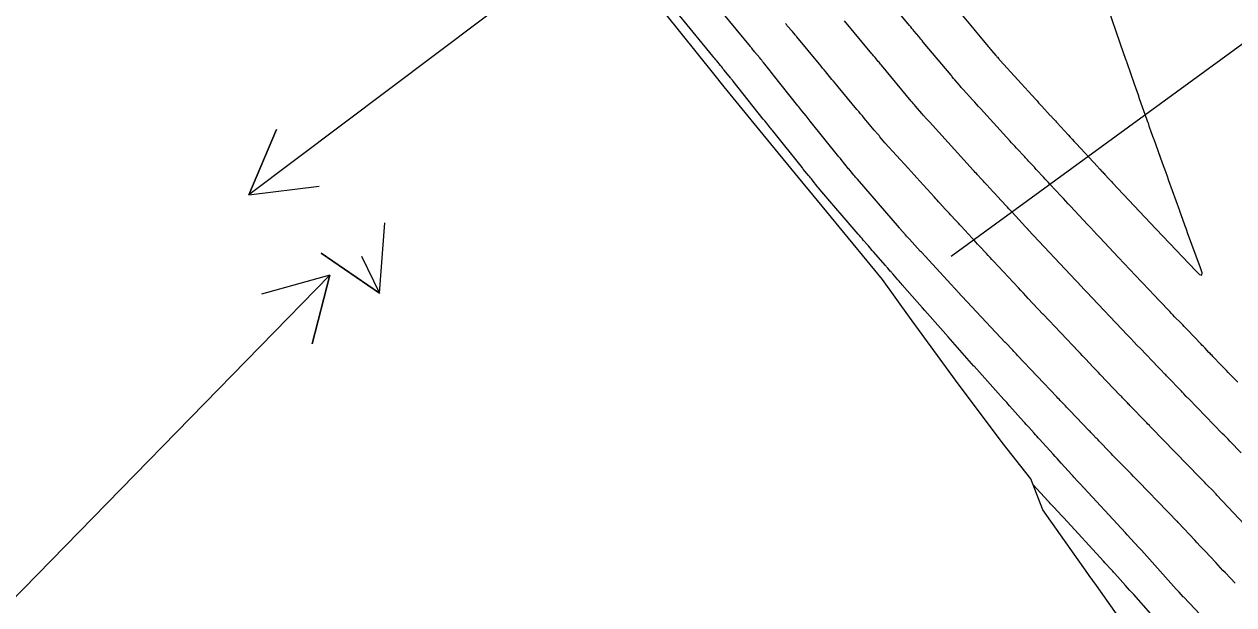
# Model space of a CAD drawing. Extents: x 954385 to 988206, y 1868364 to 1924553.
# Drawn here: x 955228.5 to 955331.1, y 1923389.4 to 1923438.6 of the extents above; entities that cross this region are included whole.
import ezdxf

# ---------------------------------------------------------------- set-up
doc = ezdxf.new("R2010")
doc.units = 0
for name, color, linetype in [('24', 7, 'Continuous'), ('26', 7, 'Continuous'), ('6', 7, 'Continuous'), ('7', 7, 'Continuous'), ('Default', 7, 'Continuous')]:
    doc.layers.add(name, color=color, linetype=linetype)

msp = doc.modelspace()

# ---------------------------------------------------------------- linework, layer by layer
at = {"layer": '24'}
msp.add_lwpolyline([(955322.57, 1923386.58), (955319.47, 1923391), (955318.85, 1923391.85), (955318.74, 1923392), (955314.92, 1923397.41), (955313.91, 1923400.04), (955311.48, 1923403.11), (955307.52, 1923408.41), (955307.51, 1923408.42), (955303.62, 1923413.74), (955301.31, 1923416.95), (955299.61, 1923419), (955295.4, 1923424.11), (955295.4, 1923424.12), (955294.58, 1923425.1), (955291.18, 1923429.23), (955287.89, 1923433.29), (955287.01, 1923434.39), (955282.84, 1923439.55)], dxfattribs=at)
at = {"layer": '26'}
for points in [[(955307.13, 1923418.93), (955405.85, 1923490.92), (955403.42, 1923485.43), (955405.85, 1923490.92), (955399.89, 1923490.28)], [(955307.13, 1923468.93), (955247.57, 1923424.13), (955249.92, 1923429.65), (955247.57, 1923424.13), (955253.53, 1923424.85)], [(955257.13, 1923418.93), (955258.64, 1923415.78), (955253.69, 1923419.17), (955258.64, 1923415.78), (955259.1, 1923421.76)], [(955207.13, 1923368.93), (955254.43, 1923417.31), (955252.94, 1923411.49), (955254.43, 1923417.31), (955248.65, 1923415.69)]]:
    msp.add_lwpolyline(points, dxfattribs=at)
at = {"layer": '6'}
for points in [[(955331.45, 1923408.24), (955330.65, 1923409.07), (955330.51, 1923409.22), (955330.36, 1923409.37), (955330.21, 1923409.52), (955330.06, 1923409.67), (955329.35, 1923410.41), (955329.27, 1923410.5), (955329.18, 1923410.59), (955329.1, 1923410.67), (955329.01, 1923410.76), (955328.68, 1923411.11), (955328.59, 1923411.2), (955328.51, 1923411.29), (955328.42, 1923411.37), (955328.34, 1923411.46), (955327.18, 1923412.67), (955327.05, 1923412.81), (955326.91, 1923412.95), (955326.78, 1923413.09), (955326.64, 1923413.23), (955326.1, 1923413.79), (955325.96, 1923413.93), (955325.83, 1923414.07), (955325.7, 1923414.22), (955325.56, 1923414.36), (955324.29, 1923415.7), (955324.03, 1923415.97), (955323.78, 1923416.24), (955323.52, 1923416.51), (955323.26, 1923416.78), (955321.33, 1923418.81), (955321.33, 1923418.82), (955321.32, 1923418.82), (955321.31, 1923418.83), (955319.76, 1923420.49), (955319.5, 1923420.77), (955319.24, 1923421.04), (955318.98, 1923421.32), (955318.72, 1923421.6), (955317.26, 1923423.16), (955317.06, 1923423.37), (955316.86, 1923423.59), (955316.66, 1923423.8), (955316.46, 1923424.02), (955315.52, 1923425.03), (955315.39, 1923425.17), (955315.26, 1923425.31), (955315.12, 1923425.46), (955314.99, 1923425.6), (955314.36, 1923426.28), (955314.28, 1923426.37), (955314.2, 1923426.46), (955314.12, 1923426.54), (955314.03, 1923426.63), (955313.7, 1923426.99), (955313.62, 1923427.08), (955313.54, 1923427.17), (955313.46, 1923427.26), (955313.38, 1923427.35), (955312.69, 1923428.08), (955312.55, 1923428.24), (955312.41, 1923428.39), (955312.27, 1923428.54), (955312.13, 1923428.7), (955309.63, 1923431.44), (955309.47, 1923431.62), (955309.3, 1923431.8), (955309.14, 1923431.98), (955308.98, 1923432.16), (955308.15, 1923433.06), (955308.08, 1923433.14), (955308, 1923433.23), (955307.93, 1923433.32), (955307.85, 1923433.41), (955307.46, 1923433.87), (955307.41, 1923433.94), (955307.35, 1923434), (955307.24, 1923434.13), (955307.22, 1923434.16), (955307.19, 1923434.19), (955307.16, 1923434.23), (955307.14, 1923434.26), (955304.77, 1923437.08), (955304.68, 1923437.2), (955304.58, 1923437.32), (955304.49, 1923437.43), (955304.39, 1923437.55), (955304, 1923438.01), (955303.91, 1923438.12), (955303.81, 1923438.24), (955303.71, 1923438.36), (955303.62, 1923438.47), (955301.29, 1923441.3)], [(955324.09, 1923388.59), (955322.63, 1923390.22), (955322.46, 1923390.41), (955322.28, 1923390.6), (955322.11, 1923390.8), (955321.94, 1923390.99), (955321.03, 1923392.01), (955320.97, 1923392.07), (955320.91, 1923392.14), (955320.85, 1923392.2), (955320.79, 1923392.26), (955320.5, 1923392.58), (955320.47, 1923392.61), (955320.44, 1923392.65), (955320.41, 1923392.68), (955320.38, 1923392.71), (955320.21, 1923392.89), (955320.18, 1923392.92), (955320.12, 1923392.99), (955320.1, 1923393.01), (955320.07, 1923393.04), (955320.06, 1923393.05), (955316.69, 1923396.72), (955316.47, 1923396.96), (955316.25, 1923397.2), (955315.8, 1923397.68), (955315.69, 1923397.8), (955315.58, 1923397.92), (955315.47, 1923398.04), (955315.36, 1923398.16), (955314.1, 1923399.54)]]:
    msp.add_lwpolyline(points, dxfattribs=at)
at = {"layer": '7'}
for points in [[(955307.37, 1923440.2), (955309.06, 1923438.18), (955309.19, 1923438.02), (955309.33, 1923437.85), (955309.47, 1923437.69), (955309.61, 1923437.52), (955310.29, 1923436.7), (955310.36, 1923436.62), (955310.43, 1923436.53), (955310.5, 1923436.45), (955310.57, 1923436.37), (955310.93, 1923435.94), (955310.96, 1923435.9), (955310.99, 1923435.87), (955311.02, 1923435.83), (955311.06, 1923435.79), (955311.18, 1923435.65), (955311.21, 1923435.61), (955311.24, 1923435.57), (955311.27, 1923435.54), (955311.3, 1923435.5), (955314.3, 1923432.23), (955314.43, 1923432.08), (955314.56, 1923431.93), (955314.7, 1923431.79), (955314.83, 1923431.64), (955315.54, 1923430.86), (955315.59, 1923430.81), (955315.64, 1923430.76), (955315.69, 1923430.7), (955315.74, 1923430.65), (955315.98, 1923430.39), (955316.08, 1923430.28), (955316.13, 1923430.23), (955317.07, 1923429.2), (955317.24, 1923429.02), (955317.42, 1923428.83), (955317.59, 1923428.64), (955317.76, 1923428.45), (955319.55, 1923426.53), (955319.6, 1923426.47), (955319.65, 1923426.42), (955319.71, 1923426.36), (955319.76, 1923426.31), (955319.96, 1923426.08), (955320.02, 1923426.03), (955320.07, 1923425.97), (955320.12, 1923425.92), (955320.17, 1923425.86), (955320.53, 1923425.48), (955320.61, 1923425.4), (955320.68, 1923425.32), (955320.76, 1923425.23), (955320.84, 1923425.15), (955324.51, 1923421.24), (955324.51, 1923421.23), (955324.52, 1923421.22), (955324.52, 1923421.22), (955327.89, 1923417.68), (955328.22, 1923417.37), (955328.4, 1923417.31), (955328.43, 1923417.5), (955328.3, 1923417.93), (955327.2, 1923420.91), (955327.14, 1923421.09), (955327.07, 1923421.28), (955327, 1923421.46), (955326.93, 1923421.64), (955326.54, 1923422.73), (955326.53, 1923422.74), (955326.53, 1923422.76), (955326.53, 1923422.76), (955325.61, 1923425.3), (955325.48, 1923425.68), (955325.34, 1923426.06), (955325.2, 1923426.44), (955325.07, 1923426.82), (955324.36, 1923428.8), (955324.3, 1923428.94), (955324.25, 1923429.08), (955324.2, 1923429.23), (955324.15, 1923429.37), (955323.95, 1923429.95), (955323.9, 1923430.1), (955323.84, 1923430.24), (955323.79, 1923430.38), (955323.74, 1923430.53), (955323.13, 1923432.27), (955323.02, 1923432.58), (955322.92, 1923432.89), (955322.81, 1923433.19), (955322.7, 1923433.5), (955322.06, 1923435.32), (955322.05, 1923435.36), (955322.03, 1923435.42), (955322.01, 1923435.46), (955321.8, 1923436.07), (955320.18, 1923440.79)], [(955330.15, 1923386.52), (955326.87, 1923390), (955326.83, 1923390.04), (955326.48, 1923390.42), (955326.42, 1923390.48), (955326.36, 1923390.55), (955326.3, 1923390.61), (955326.24, 1923390.68), (955323.28, 1923393.98), (955323.27, 1923394), (955323.22, 1923394.04), (955323.22, 1923394.05), (955322.55, 1923394.76), (955322.54, 1923394.78), (955322.46, 1923394.87), (955322.43, 1923394.9), (955322.4, 1923394.93), (955322.07, 1923395.28), (955321.92, 1923395.45), (955318.07, 1923399.64), (955318.01, 1923399.7), (955317.95, 1923399.76), (955317.9, 1923399.82), (955317.84, 1923399.88), (955317.61, 1923400.13), (955317.56, 1923400.19), (955317.5, 1923400.26), (955317.44, 1923400.32), (955317.39, 1923400.38), (955316.48, 1923401.38), (955316.3, 1923401.57), (955316.13, 1923401.76), (955315.96, 1923401.94), (955315.79, 1923402.13), (955314.63, 1923403.41), (955314.52, 1923403.53), (955314.41, 1923403.66), (955314.3, 1923403.78), (955314.18, 1923403.91), (955313.73, 1923404.41), (955313.62, 1923404.53), (955313.5, 1923404.66), (955313.39, 1923404.78), (955313.28, 1923404.91), (955312.08, 1923406.24), (955311.85, 1923406.51), (955311.61, 1923406.77), (955311.37, 1923407.03), (955311.14, 1923407.3), (955309.09, 1923409.58), (955309.08, 1923409.59), (955309.08, 1923409.59), (955309.07, 1923409.6), (955306.89, 1923412.07), (955306.45, 1923412.57), (955306.01, 1923413.06), (955305.14, 1923414.05), (955304.92, 1923414.3), (955304.7, 1923414.55), (955304.48, 1923414.79), (955304.26, 1923415.04), (955302.99, 1923416.5), (955302.9, 1923416.6), (955302.81, 1923416.7), (955302.72, 1923416.81), (955302.63, 1923416.91), (955302.19, 1923417.41), (955302.14, 1923417.47), (955302.09, 1923417.53), (955302.04, 1923417.59), (955301.98, 1923417.65), (955301.78, 1923417.89), (955301.72, 1923417.95), (955301.67, 1923418.01), (955301.62, 1923418.07), (955301.57, 1923418.13), (955300.56, 1923419.29), (955300.45, 1923419.41), (955300.34, 1923419.54), (955300.23, 1923419.66), (955300.13, 1923419.79), (955299.69, 1923420.29), (955299.59, 1923420.41), (955299.48, 1923420.54), (955299.37, 1923420.66), (955299.26, 1923420.79), (955296.01, 1923424.56), (955296.01, 1923424.56), (955295.89, 1923424.71), (955295.84, 1923424.77), (955295.35, 1923425.38), (955295.28, 1923425.47), (955295.21, 1923425.55), (955295.14, 1923425.64), (955295.08, 1923425.72), (955294.74, 1923426.14), (955294.6, 1923426.31), (955294.53, 1923426.4), (955292, 1923429.55), (955291.93, 1923429.64), (955291.87, 1923429.72), (955291.8, 1923429.8), (955291.73, 1923429.88), (955291.47, 1923430.22), (955291.34, 1923430.39), (955291.2, 1923430.55), (955288.66, 1923433.76), (955288.64, 1923433.78), (955288.62, 1923433.8), (955288.6, 1923433.83), (955288.58, 1923433.85), (955288.49, 1923433.96), (955288.45, 1923434.01), (955288.43, 1923434.03), (955287.89, 1923434.7), (955287.81, 1923434.79), (955287.73, 1923434.89), (955287.65, 1923434.99), (955287.57, 1923435.09), (955287.25, 1923435.48), (955287.17, 1923435.57), (955287.09, 1923435.67), (955287.01, 1923435.77), (955286.93, 1923435.87), (955283.59, 1923439.96)], [(955331.24, 1923391.18), (955330.41, 1923392.06), (955330.2, 1923392.28), (955329.99, 1923392.5), (955329.79, 1923392.72), (955329.58, 1923392.94), (955328.68, 1923393.9), (955328.46, 1923394.14), (955328.24, 1923394.37), (955328.02, 1923394.6), (955327.8, 1923394.84), (955326.44, 1923396.3), (955326.39, 1923396.35), (955326.34, 1923396.41), (955326.29, 1923396.46), (955326.24, 1923396.51), (955326.01, 1923396.74), (955325.97, 1923396.79), (955325.93, 1923396.83), (955325.89, 1923396.87), (955325.85, 1923396.91), (955325.6, 1923397.16), (955325.49, 1923397.27), (955325.46, 1923397.3), (955323.05, 1923399.78), (955322.83, 1923400.01), (955322.62, 1923400.23), (955322.4, 1923400.45), (955322.18, 1923400.68), (955321.19, 1923401.69), (955321.03, 1923401.86), (955320.87, 1923402.02), (955320.71, 1923402.19), (955320.55, 1923402.35), (955319.75, 1923403.19), (955319.67, 1923403.27), (955319.6, 1923403.34), (955319.52, 1923403.42), (955319.45, 1923403.5), (955319.15, 1923403.81), (955319.08, 1923403.89), (955319, 1923403.97), (955318.93, 1923404.04), (955318.85, 1923404.12), (955317.21, 1923405.84), (955317.11, 1923405.93), (955317.02, 1923406.03), (955316.93, 1923406.12), (955316.84, 1923406.22), (955316.48, 1923406.6), (955316.39, 1923406.69), (955316.3, 1923406.79), (955316.2, 1923406.88), (955316.11, 1923406.98), (955312.78, 1923410.5), (955312.67, 1923410.61), (955312.57, 1923410.72), (955312.47, 1923410.83), (955312.37, 1923410.94), (955311.75, 1923411.59), (955311.73, 1923411.6), (955311.73, 1923411.61), (955307.69, 1923415.93), (955307.65, 1923415.98), (955307.6, 1923416.03), (955307.55, 1923416.08), (955307.51, 1923416.13), (955307.32, 1923416.33), (955307.27, 1923416.38), (955307.23, 1923416.43), (955307.18, 1923416.48), (955307.13, 1923416.53), (955304.62, 1923419.25), (955304.55, 1923419.32), (955304.52, 1923419.35), (955303.6, 1923420.35), (955303.52, 1923420.44), (955303.44, 1923420.53), (955303.36, 1923420.62), (955303.28, 1923420.72), (955302.8, 1923421.26), (955302.76, 1923421.31), (955302.75, 1923421.32), (955299.19, 1923425.45), (955299.12, 1923425.54), (955299.04, 1923425.62), (955298.97, 1923425.71), (955298.89, 1923425.8), (955298.45, 1923426.32), (955298.44, 1923426.32), (955297.8, 1923427.11), (955297.74, 1923427.19), (955297.66, 1923427.29), (955297.61, 1923427.35), (955295.17, 1923430.38), (955295, 1923430.6), (955294.83, 1923430.81), (955294.48, 1923431.24), (955294.39, 1923431.35), (955294.31, 1923431.46), (955294.22, 1923431.57), (955294.14, 1923431.68), (955292.08, 1923434.26), (955291.98, 1923434.39), (955291.88, 1923434.52), (955291.78, 1923434.64), (955291.68, 1923434.77), (955291.23, 1923435.33), (955291.15, 1923435.43), (955291.07, 1923435.53), (955290.99, 1923435.63), (955290.91, 1923435.73), (955290.47, 1923436.26), (955290.41, 1923436.33), (955290.35, 1923436.4), (955290.24, 1923436.55), (955290.21, 1923436.58), (955290.18, 1923436.62), (955290.15, 1923436.65), (955290.12, 1923436.69), (955287.7, 1923439.65)], [(955332.5, 1923395.66), (955329.69, 1923398.66), (955329.61, 1923398.75), (955329.49, 1923398.87), (955329.48, 1923398.89), (955329.44, 1923398.93), (955328.75, 1923399.63), (955328.65, 1923399.73), (955328.62, 1923399.76), (955328.59, 1923399.79), (955328.38, 1923400.01), (955328.3, 1923400.09), (955328.22, 1923400.17), (955324.11, 1923404.39), (955324.07, 1923404.43), (955324.03, 1923404.47), (955324, 1923404.51), (955323.96, 1923404.55), (955323.81, 1923404.7), (955323.73, 1923404.78), (955323.66, 1923404.86), (955322.31, 1923406.26), (955322.24, 1923406.34), (955322.17, 1923406.41), (955322.1, 1923406.48), (955322.03, 1923406.55), (955321.76, 1923406.83), (955321.69, 1923406.9), (955321.62, 1923406.98), (955321.56, 1923407.05), (955321.49, 1923407.12), (955319.78, 1923408.9), (955319.63, 1923409.06), (955319.47, 1923409.22), (955319.32, 1923409.38), (955319.17, 1923409.54), (955318.56, 1923410.18), (955318.4, 1923410.35), (955318.25, 1923410.51), (955318.1, 1923410.67), (955317.95, 1923410.83), (955314.94, 1923414), (955314.94, 1923414), (955314.93, 1923414.01), (955314.92, 1923414.01), (955313.68, 1923415.34), (955313.48, 1923415.56), (955313.27, 1923415.78), (955313.06, 1923416.01), (955312.86, 1923416.23), (955310.74, 1923418.49), (955310.59, 1923418.65), (955310.44, 1923418.81), (955310.29, 1923418.98), (955310.14, 1923419.14), (955309.53, 1923419.79), (955309.38, 1923419.95), (955309.23, 1923420.11), (955309.08, 1923420.28), (955308.93, 1923420.44), (955307.98, 1923421.46), (955307.87, 1923421.58), (955307.76, 1923421.71), (955307.65, 1923421.83), (955307.53, 1923421.95), (955307.09, 1923422.44), (955306.98, 1923422.56), (955306.86, 1923422.68), (955306.75, 1923422.8), (955306.64, 1923422.92), (955306.19, 1923423.41), (955306.08, 1923423.54), (955305.96, 1923423.66), (955305.85, 1923423.78), (955305.74, 1923423.91), (955304.48, 1923425.28), (955304.24, 1923425.55), (955303.99, 1923425.82), (955303.74, 1923426.09), (955303.5, 1923426.37), (955301.52, 1923428.54), (955301.52, 1923428.54), (955301.1, 1923429.04), (955301.02, 1923429.14), (955300.94, 1923429.23), (955300.78, 1923429.42), (955300.74, 1923429.47), (955300.7, 1923429.51), (955300.66, 1923429.56), (955300.62, 1923429.61), (955299.77, 1923430.63), (955299.61, 1923430.81), (955299.46, 1923431), (955299.3, 1923431.19), (955299.15, 1923431.37), (955297.56, 1923433.28), (955297.43, 1923433.43), (955297.3, 1923433.59), (955297.16, 1923433.75), (955297.03, 1923433.91), (955296.51, 1923434.55), (955296.37, 1923434.71), (955296.24, 1923434.87), (955296.11, 1923435.03), (955295.98, 1923435.19), (955294.06, 1923437.52), (955294.03, 1923437.56), (955294, 1923437.59), (955293.96, 1923437.63), (955293.93, 1923437.67), (955293.77, 1923437.86), (955293.67, 1923437.97), (955293.24, 1923438.46), (955293.16, 1923438.56), (955293.08, 1923438.65)], [(955331.75, 1923402.25), (955330.79, 1923403.23), (955330.63, 1923403.39), (955330.47, 1923403.56), (955330.3, 1923403.73), (955330.14, 1923403.89), (955327.3, 1923406.81), (955327.25, 1923406.87), (955327.19, 1923406.92), (955327.14, 1923406.97), (955327.09, 1923407.03), (955326.88, 1923407.24), (955326.83, 1923407.3), (955326.78, 1923407.35), (955326.73, 1923407.4), (955326.68, 1923407.46), (955325.47, 1923408.71), (955325.4, 1923408.78), (955325.34, 1923408.85), (955325.27, 1923408.91), (955325.21, 1923408.98), (955324.95, 1923409.25), (955324.89, 1923409.31), (955324.83, 1923409.38), (955324.76, 1923409.45), (955324.7, 1923409.51), (955323.19, 1923411.08), (955322.92, 1923411.36), (955322.65, 1923411.65), (955322.38, 1923411.93), (955322.11, 1923412.21), (955318.61, 1923415.9), (955318.57, 1923415.95), (955318.52, 1923416), (955318.47, 1923416.05), (955318.42, 1923416.1), (955318.14, 1923416.4), (955318.13, 1923416.41), (955318.12, 1923416.42), (955318.12, 1923416.42), (955317.88, 1923416.68), (955317.8, 1923416.77), (955317.71, 1923416.86), (955313.68, 1923421.16), (955313.67, 1923421.18), (955313.65, 1923421.2), (955313.63, 1923421.22), (955313.61, 1923421.24), (955313.46, 1923421.4), (955312.31, 1923422.64), (955312.18, 1923422.79), (955312.04, 1923422.93), (955311.91, 1923423.07), (955311.78, 1923423.22), (955311.07, 1923423.98), (955311.02, 1923424.03), (955310.98, 1923424.08), (955310.93, 1923424.13), (955310.89, 1923424.18), (955310.71, 1923424.37), (955310.66, 1923424.42), (955310.62, 1923424.47), (955310.57, 1923424.52), (955310.53, 1923424.57), (955310.06, 1923425.08), (955309.97, 1923425.17), (955309.88, 1923425.27), (955309.8, 1923425.36), (955309.71, 1923425.46), (955309.36, 1923425.84), (955309.28, 1923425.93), (955309.19, 1923426.02), (955309.1, 1923426.12), (955309.02, 1923426.21), (955305.29, 1923430.3), (955305.24, 1923430.36), (955305.18, 1923430.42), (955305.13, 1923430.47), (955305.08, 1923430.53), (955304.76, 1923430.88), (955304.76, 1923430.88), (955304.67, 1923430.99), (955304.65, 1923431.01), (955304.13, 1923431.64), (955304.04, 1923431.74), (955303.95, 1923431.85), (955303.86, 1923431.96), (955303.76, 1923432.07), (955301.22, 1923435.12), (955301.15, 1923435.2), (955301.09, 1923435.28), (955301.02, 1923435.36), (955300.95, 1923435.44), (955300.69, 1923435.76), (955300.62, 1923435.84), (955300.55, 1923435.92), (955300.49, 1923436), (955300.42, 1923436.08), (955298.1, 1923438.89)]]:
    msp.add_lwpolyline(points, dxfattribs=at)
at = {"layer": 'Default'}
msp.add_arc((956111.57, 1924014.49), 954.93, 205.34627, 226.41419, dxfattribs=at)

doc.saveas('drawing.dxf')
